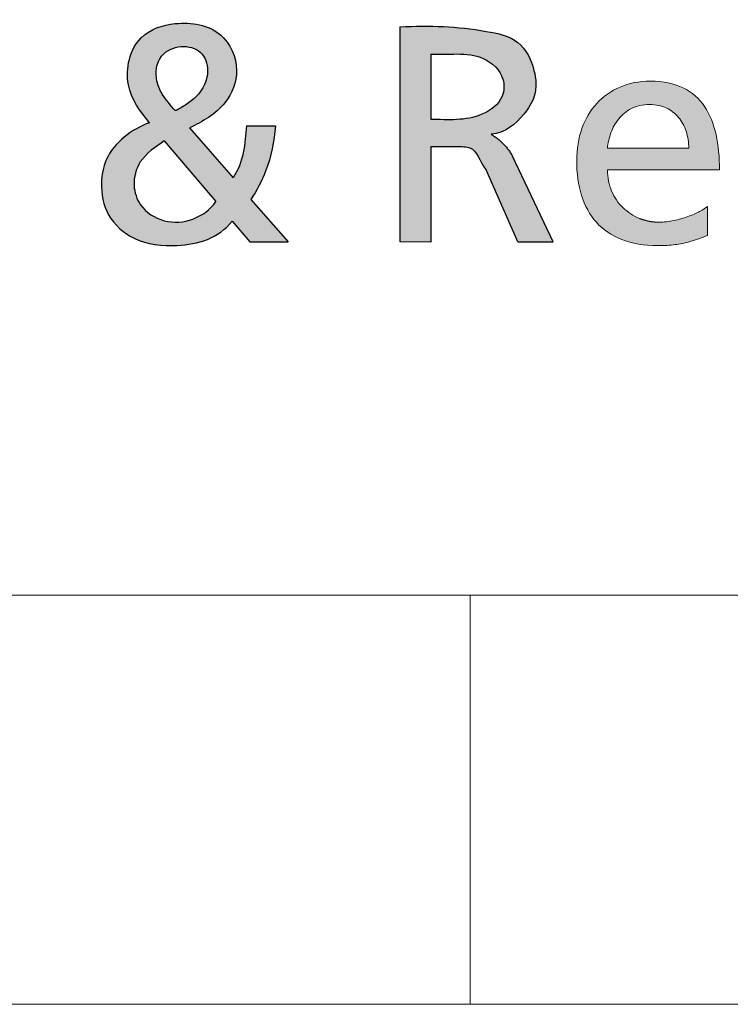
# Model space of a CAD drawing. Header units: millimetres. Extents: x 525 to 29324, y 175 to 20618.
# Tile 314 of 588: x 23450 to 23754, y 175 to 596. Entities that reach past the tile are written whole.
import ezdxf

# ---------------------------------------------------------------- set-up
doc = ezdxf.new("R2010")
doc.units = ezdxf.units.MM
doc.linetypes.add('SLD-Continua', pattern=[0])
doc.layers.add('FORMAT', color=7, linetype='SLD-Continua')

# ---------------------------------------------------------------- blocks, each defined once
blk = doc.blocks.new('LOGO_sombreado')
at = {"linetype": 'Continuous', "ltscale": 35}
h = blk.add_hatch(color=7, dxfattribs=at)
edge = h.paths.add_edge_path(flags=0)
edge.add_spline(control_points=[(763.1814748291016, 88.9774076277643), (765.7003405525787, 92.75970631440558), (771.1276047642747, 102.6643125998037), (773.2015741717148, 113.8691308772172), (773.7142402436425, 120.465723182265)], knot_values=[0, 0, 0, 0, 0.4065839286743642, 1, 1, 1, 1], weights=[1, 1, 1, 1, 1], degree=3, periodic=0)
edge.add_line((773.7142402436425, 120.4657231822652), (761.3414134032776, 120.486873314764))
edge.add_spline(control_points=[(761.3414134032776, 120.4868733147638), (760.8199397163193, 112.8245363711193), (759.9841776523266, 104.8453772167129), (755.66683315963, 98.19463487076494)], knot_values=[0, 0, 0, 0, 1, 1, 1, 1], weights=[1, 1, 1, 1], degree=3, periodic=0)
edge.add_line((755.666833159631, 98.19463487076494), (736.9489669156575, 119.5562675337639))
edge.add_spline(control_points=[(736.9489669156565, 119.5562675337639), (742.4920451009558, 122.187933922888), (752.6405141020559, 127.9751246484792), (759.400360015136, 144.7448401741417), (751.2847151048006, 162.7440711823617), (732.0720451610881, 165.8802541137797), (712.9049779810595, 159.5004076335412), (707.648549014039, 137.645939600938), (715.8740705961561, 126.5474234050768), (719.7919803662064, 121.8024114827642)], knot_values=[0, 0, 0, 0, 0.1490557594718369, 0.2667255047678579, 0.3997881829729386, 0.5586868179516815, 0.6849578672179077, 0.8509330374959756, 1, 1, 1, 1], weights=[1, 1, 1, 1, 1, 1, 1, 1, 1, 1], degree=3, periodic=0)
edge.add_spline(control_points=[(719.7919803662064, 121.8024114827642), (712.2824634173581, 119.0677737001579), (701.5286444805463, 111.1331266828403), (698.4945562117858, 94.7688341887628), (700.9331536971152, 81.36692582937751), (713.7946200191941, 70.17962762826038), (734.4237195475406, 67.94099607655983), (749.3514375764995, 72.29351043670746), (755.2501755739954, 79.7390302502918)], knot_values=[0, 0, 0, 0, 0.2281589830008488, 0.3202652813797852, 0.4488884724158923, 0.5851883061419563, 0.7570426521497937, 1, 1, 1, 1], weights=[1, 1, 1, 1, 1, 1, 1, 1, 1], degree=3, periodic=0)
edge.add_line((755.2501755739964, 79.7390302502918), (762.7838523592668, 70.79252469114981))
edge.add_line((762.7838523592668, 70.79252469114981), (779.2428845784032, 70.79252469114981))
edge.add_line((779.2428845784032, 70.79252469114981), (763.1814748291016, 88.9774076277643))
edge = h.paths.add_edge_path(flags=0)
edge.add_spline(control_points=[(748.2685172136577, 88.04680184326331), (743.4271004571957, 81.1928610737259), (729.7082029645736, 76.05905617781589), (715.6449070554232, 85.03123388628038), (712.2555473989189, 95.45329503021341), (715.2392309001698, 106.8554258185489), (722.5431634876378, 111.4397147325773), (726.1243296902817, 114.0149331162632)], knot_values=[0, 0, 0, 0, 0.3539609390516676, 0.5292754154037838, 0.6541513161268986, 0.8034518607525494, 1, 1, 1, 1], weights=[1, 1, 1, 1, 1, 1, 1, 1], degree=3, periodic=0)
edge.add_line((726.1243296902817, 114.014933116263), (748.2685172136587, 88.04680184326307))
edge = h.paths.add_edge_path(flags=0)
edge.add_spline(control_points=[(730.8788792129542, 126.9545834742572), (728.8634463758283, 129.213095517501), (725.5037576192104, 132.977992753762), (721.9238634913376, 140.9012945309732), (723.1966976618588, 151.068080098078), (733.0149706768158, 155.4302481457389), (742.5391517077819, 153.0770390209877), (746.1441144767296, 142.7499754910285), (741.8113762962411, 134.035719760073), (736.9412558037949, 130.5915280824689), (735.3753971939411, 129.48413921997)], knot_values=[0, 0, 0, 0, 0.1287241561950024, 0.2145807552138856, 0.3703793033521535, 0.5029583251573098, 0.6266524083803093, 0.7444102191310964, 0.9178218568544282, 1, 1, 1, 1], weights=[1, 1, 1, 1, 1, 1, 1, 1, 1, 1, 1], degree=3, periodic=0)
edge.add_spline(control_points=[(735.3753971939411, 129.48413921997), (733.2132560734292, 128.0662789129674), (730.8788792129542, 126.9545834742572)], knot_values=[0, 0, 0, 1, 1, 1], weights=[1, 1, 1], degree=2, periodic=0)
h = blk.add_hatch(color=7, dxfattribs=at)
edge = h.paths.add_edge_path(flags=0)
edge.add_line((840.31417206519, 111.5876377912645), (852.8964079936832, 111.5876377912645))
edge.add_spline(control_points=[(852.8964079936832, 111.5876377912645), (855.1961205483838, 111.5876377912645), (860.0216586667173, 110.8775091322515), (861.9580567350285, 103.8189167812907), (864.0482875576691, 101.5844033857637)], knot_values=[0, 0, 0, 0, 0.3333596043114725, 1, 1, 1, 1], weights=[1, 1, 1, 1, 1], degree=3, periodic=0)
edge.add_line((864.0482875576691, 101.5844033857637), (877.6307101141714, 70.78873185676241))
edge.add_line((877.6307101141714, 70.78873185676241), (892.7143380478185, 70.78873185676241))
edge.add_line((892.7143380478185, 70.78873185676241), (875.2863152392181, 107.5091527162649))
edge.add_spline(control_points=[(875.2863152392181, 107.5091527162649), (871.9246642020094, 113.401731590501), (866.1556000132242, 116.8606509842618)], knot_values=[0, 0, 0, 1, 1, 1], weights=[1, 1, 1], degree=2, periodic=0)
edge.add_spline(control_points=[(866.1556000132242, 116.8606509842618), (872.0873895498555, 117.4070950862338), (878.8682018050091, 123.0030419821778), (885.8654156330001, 133.5568254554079), (885.1168697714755, 145.2609648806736), (878.7573957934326, 157.9590314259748), (855.9836890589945, 162.8430093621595), (839.9290651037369, 163.5188047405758), (827.0958882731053, 162.7774826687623)], knot_values=[0, 0, 0, 0, 0.1644101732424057, 0.2524804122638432, 0.3603426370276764, 0.4947050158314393, 0.6362272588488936, 1, 1, 1, 1], weights=[1, 1, 1, 1, 1, 1, 1, 1, 1], degree=3, periodic=0)
edge.add_line((827.0958882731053, 162.7774826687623), (827.0958882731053, 70.81234909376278))
edge.add_line((827.0958882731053, 70.81234909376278), (840.31417206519, 70.71918997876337))
edge.add_line((840.31417206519, 70.71918997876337), (840.31417206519, 111.5876377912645))
edge = h.paths.add_edge_path(flags=0)
edge.add_line((840.3027423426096, 123.152728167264), (840.3027423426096, 151.1974753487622))
edge.add_spline(control_points=[(840.3027423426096, 151.1974753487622), (847.5302712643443, 150.6069924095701), (860.1224651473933, 153.4467492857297), (872.0897311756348, 142.515634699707), (871.5490112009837, 131.1656684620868), (859.1752687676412, 122.0324586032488), (847.5949907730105, 123.1497153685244), (840.3027423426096, 123.152728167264)], knot_values=[0, 0, 0, 0, 0.2978892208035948, 0.45942292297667, 0.5557703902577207, 0.7086388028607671, 1, 1, 1, 1], weights=[1, 1, 1, 1, 1, 1, 1, 1], degree=3, periodic=0)
h = blk.add_hatch(color=7, dxfattribs=at)
edge = h.paths.add_edge_path(flags=0)
edge.add_spline(control_points=[(944.3619600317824, 79.91669135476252), (942.2765570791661, 79.48099864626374), (940.150968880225, 79.21873702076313), (938.1099812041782, 79.21873702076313)], knot_values=[22.00002, 22.00002, 22.00002, 22.00002, 23.00002, 23.00002, 23.00002, 23.00002], weights=[1, 1, 1, 1], degree=3, periodic=0)
edge.add_arc((938.0902626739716, 101.6969734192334), 22.47824504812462, 248.0559337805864, 270.0502614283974, ccw=False)
edge.add_arc((937.951931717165, 101.3307366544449), 22.08684966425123, 226.0378833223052, 248.03374273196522, ccw=False)
edge.add_arc((937.6275293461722, 100.9669393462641), 21.59980265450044, 203.0267579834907, 225.9873849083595, ccw=False)
edge.add_spline(control_points=[(917.7487498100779, 92.51793947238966), (916.5876075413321, 95.24207653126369), (915.9361834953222, 98.31307560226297), (915.9361834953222, 101.6421062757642)], knot_values=[0, 0, 0, 0, 1, 1, 1, 1], weights=[1, 1, 1, 1], degree=3, periodic=0)
edge.add_line((915.9361834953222, 101.6421062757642), (963.9237165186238, 101.6421062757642))
edge.add_spline(control_points=[(963.9237165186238, 101.6421062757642), (963.9237165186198, 107.0438498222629), (963.4711037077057, 112.1198813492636), (962.4432073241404, 116.6883097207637)], knot_values=[2, 2, 2, 2, 3, 3, 3, 3], weights=[1, 1, 1, 1], degree=3, periodic=0)
edge.add_spline(control_points=[(962.4432073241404, 116.6883097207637), (961.4153109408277, 121.2567380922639), (959.8100159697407, 125.3260233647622), (957.5067666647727, 128.714274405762)], knot_values=[3, 3, 3, 3, 4, 4, 4, 4], weights=[1, 1, 1, 1], degree=3, periodic=0)
edge.add_spline(control_points=[(957.5067666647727, 128.714274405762), (955.2014023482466, 132.1067554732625), (952.1959686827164, 134.8224323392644), (948.3656798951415, 136.6921039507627)], knot_values=[4, 4, 4, 4, 5, 5, 5, 5], weights=[1, 1, 1, 1], degree=3, periodic=0)
edge.add_spline(control_points=[(948.3656798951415, 136.6921039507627), (944.5353911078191, 138.5617755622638), (939.8781321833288, 139.5812118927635), (934.2754623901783, 139.5812118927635), (929.5272579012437, 139.5812118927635), (925.183020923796, 138.7013664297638), (921.337927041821, 137.0685762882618)], knot_values=[5, 5, 5, 5, 6, 6, 6, 7, 7, 7, 7], weights=[1, 1, 1, 1, 1, 1, 1], degree=3, periodic=0)
edge.add_spline(control_points=[(921.337927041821, 137.0685762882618), (917.4928331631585, 135.4400161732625), (914.1489973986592, 133.0585113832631), (911.397365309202, 130.0509627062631)], knot_values=[7, 7, 7, 7, 8, 8, 8, 8], weights=[1, 1, 1, 1], degree=3, periodic=0)
edge.add_spline(control_points=[(911.397365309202, 130.0509627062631), (908.6478482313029, 127.0476440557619), (906.49053483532, 123.4225115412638), (903.5506665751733, 115.1824203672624), (902.7681117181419, 110.5716917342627), (902.7681117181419, 105.5929508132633), (902.7681117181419, 100.1150667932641), (903.4512609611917, 95.10671569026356), (904.849284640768, 90.6694181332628)], knot_values=[8, 8, 8, 8, 9, 9, 10, 10, 10, 11, 11, 11, 11], weights=[1, 1, 1, 1, 1, 1, 1, 1, 1], degree=3, periodic=0)
edge.add_spline(control_points=[(904.849284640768, 90.6694181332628), (906.247308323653, 86.23212057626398), (908.3602064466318, 82.365876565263), (911.2175891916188, 79.18489680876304)], knot_values=[11, 11, 11, 11, 12, 12, 12, 12], weights=[1, 1, 1, 1], degree=3, periodic=0)
edge.add_spline(control_points=[(911.2175891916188, 79.18489680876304), (914.0749719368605, 76.00391705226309), (917.6789543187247, 73.51243158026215), (922.0612615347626, 71.81196102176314)], knot_values=[12, 12, 12, 12, 13, 13, 13, 13], weights=[1, 1, 1, 1], degree=3, periodic=0)
edge.add_spline(control_points=[(922.0612615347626, 71.81196102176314), (926.4435687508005, 70.11149045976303), (931.5999707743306, 69.20626483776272), (937.5685378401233, 69.20626483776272), (940.3392050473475, 69.20626483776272), (942.7566650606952, 69.37123586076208), (944.8949433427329, 69.64195754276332)], knot_values=[13, 13, 13, 13, 14, 14, 14, 15, 15, 15, 15], weights=[1, 1, 1, 1, 1, 1, 1], degree=3, periodic=0)
edge.add_spline(control_points=[(944.8949433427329, 69.64195754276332), (947.0332216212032, 69.91690925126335), (948.8965481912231, 70.2976116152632), (950.5589485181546, 70.73330432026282)], knot_values=[15, 15, 15, 15, 16, 16, 16, 16], weights=[1, 1, 1, 1], degree=3, periodic=0)
edge.add_spline(control_points=[(950.5589485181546, 70.73330432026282), (952.2213488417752, 71.16899702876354), (953.6891679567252, 71.65545004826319), (955.0343163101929, 72.14613309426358)], knot_values=[16, 16, 16, 16, 17, 17, 17, 17], weights=[1, 1, 1, 1], degree=3, periodic=0)
edge.add_spline(control_points=[(955.0343163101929, 72.14613309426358), (956.3794646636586, 72.62835609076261), (957.6061722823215, 73.11480911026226), (958.792694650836, 73.54204176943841)], knot_values=[17, 17, 17, 17, 18, 18, 18, 18], weights=[1, 1, 1, 1], degree=3, periodic=0)
edge.add_line((958.792694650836, 73.54204176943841), (958.792694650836, 85.9360187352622))
edge.add_spline(control_points=[(958.792694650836, 85.9360187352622), (958.037634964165, 85.30997484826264), (956.8764927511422, 84.58241032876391), (955.4340537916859, 83.83369568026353)], knot_values=[19.00002, 19.00002, 19.00002, 19.00002, 20.00002, 20.00002, 20.00002, 20.00002], weights=[1, 1, 1, 1], degree=3, periodic=0)
edge.add_spline(control_points=[(955.4340537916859, 83.83369568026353), (953.9916148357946, 83.08498102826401), (952.2657641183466, 82.32357630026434), (950.379172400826, 81.64254207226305)], knot_values=[20.00002, 20.00002, 20.00002, 20.00002, 21.00002, 21.00002, 21.00002, 21.00002], weights=[1, 1, 1, 1], degree=3, periodic=0)
edge.add_spline(control_points=[(950.379172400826, 81.64254207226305), (948.4946956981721, 80.96150784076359), (946.4473629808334, 80.35238405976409), (944.3619600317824, 79.91669135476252)], knot_values=[21.00002, 21.00002, 21.00002, 21.00002, 22.00002, 22.00002, 22.00002, 22.00002], weights=[1, 1, 1, 1], degree=3, periodic=0)
edge = h.paths.add_edge_path(flags=0)
edge.add_line((950.7556447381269, 110.8424134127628), (942.0523656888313, 110.8424134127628))
edge.add_line((942.0523656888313, 110.8424134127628), (915.9361834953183, 110.8424134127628))
edge.add_spline(control_points=[(915.9361834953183, 110.8424134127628), (916.1688349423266, 113.0208769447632), (916.6574029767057, 115.2839409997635), (917.4484178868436, 117.4497144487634)], knot_values=[0, 0, 0, 0, 1, 1, 1, 1], weights=[1, 1, 1, 1], degree=3, periodic=0)
edge.add_spline(control_points=[(917.4484178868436, 117.4497144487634), (918.237317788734, 119.6154878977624), (919.3328945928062, 121.683970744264), (920.7753335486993, 123.4817319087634)], knot_values=[1, 1, 1, 1, 2, 2, 2, 2], weights=[1, 1, 1, 1], degree=3, periodic=0)
edge.add_spline(control_points=[(920.7753335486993, 123.4817319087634), (922.2198875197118, 125.2794930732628), (924.0155336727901, 126.806532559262), (926.2066872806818, 127.8809592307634)], knot_values=[2, 2, 2, 2, 3, 3, 3, 3], weights=[1, 1, 1, 1], degree=3, periodic=0)
edge.add_spline(control_points=[(926.2066872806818, 127.8809592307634), (928.397840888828, 128.9596159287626), (930.9887319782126, 129.5856598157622), (934.0237758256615, 129.5856598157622), (936.6908073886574, 129.5856598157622), (939.0701971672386, 129.056906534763), (941.138680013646, 128.1051506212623)], knot_values=[3, 3, 3, 3, 4, 4, 4, 5, 5, 5, 5], weights=[1, 1, 1, 1, 1, 1, 1], degree=3, periodic=0)
edge.add_spline(control_points=[(941.138680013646, 128.1051506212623), (943.2071628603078, 127.1533947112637), (944.966853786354, 125.774406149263), (946.3902576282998, 124.0781656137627)], knot_values=[5, 5, 5, 5, 6, 6, 6, 6], weights=[1, 1, 1, 1], degree=3, periodic=0)
edge.add_spline(control_points=[(946.3902576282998, 124.0781656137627), (947.8136614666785, 122.3776950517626), (948.9050082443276, 120.3557424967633), (949.6410328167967, 118.1180585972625)], knot_values=[6, 6, 6, 6, 7, 7, 7, 7], weights=[1, 1, 1, 1], degree=3, periodic=0)
edge.add_spline(control_points=[(949.6410328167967, 118.1180585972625), (950.3770573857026, 115.8761446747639), (950.7556447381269, 113.4184994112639), (950.7556447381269, 110.8424134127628)], knot_values=[7, 7, 7, 7, 8, 8, 8, 8], weights=[1, 1, 1, 1], degree=3, periodic=0)
h = blk.add_hatch(color=7, dxfattribs=at)
edge = h.paths.add_edge_path(flags=0)
edge.add_spline(control_points=[(944.3619600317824, 79.91669135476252), (942.2765570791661, 79.48099864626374), (940.150968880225, 79.21873702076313), (938.1099812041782, 79.21873702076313)], knot_values=[22.00002, 22.00002, 22.00002, 22.00002, 23.00002, 23.00002, 23.00002, 23.00002], weights=[1, 1, 1, 1], degree=3, periodic=0)
edge.add_arc((938.0902626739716, 101.6969734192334), 22.47824504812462, 248.0559337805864, 270.0502614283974, ccw=False)
edge.add_arc((937.951931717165, 101.3307366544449), 22.08684966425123, 226.0378833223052, 248.03374273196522, ccw=False)
edge.add_arc((937.6275293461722, 100.9669393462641), 21.59980265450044, 203.0267579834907, 225.9873849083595, ccw=False)
edge.add_spline(control_points=[(917.7487498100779, 92.51793947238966), (916.5876075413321, 95.24207653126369), (915.9361834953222, 98.31307560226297), (915.9361834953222, 101.6421062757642)], knot_values=[0, 0, 0, 0, 1, 1, 1, 1], weights=[1, 1, 1, 1], degree=3, periodic=0)
edge.add_line((915.9361834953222, 101.6421062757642), (963.9237165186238, 101.6421062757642))
edge.add_spline(control_points=[(963.9237165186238, 101.6421062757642), (963.9237165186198, 107.0438498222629), (963.4711037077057, 112.1198813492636), (962.4432073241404, 116.6883097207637)], knot_values=[2, 2, 2, 2, 3, 3, 3, 3], weights=[1, 1, 1, 1], degree=3, periodic=0)
edge.add_spline(control_points=[(962.4432073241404, 116.6883097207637), (961.4153109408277, 121.2567380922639), (959.8100159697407, 125.3260233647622), (957.5067666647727, 128.714274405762)], knot_values=[3, 3, 3, 3, 4, 4, 4, 4], weights=[1, 1, 1, 1], degree=3, periodic=0)
edge.add_spline(control_points=[(957.5067666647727, 128.714274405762), (955.2014023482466, 132.1067554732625), (952.1959686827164, 134.8224323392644), (948.3656798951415, 136.6921039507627)], knot_values=[4, 4, 4, 4, 5, 5, 5, 5], weights=[1, 1, 1, 1], degree=3, periodic=0)
edge.add_spline(control_points=[(948.3656798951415, 136.6921039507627), (944.5353911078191, 138.5617755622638), (939.8781321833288, 139.5812118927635), (934.2754623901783, 139.5812118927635), (929.5272579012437, 139.5812118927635), (925.183020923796, 138.7013664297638), (921.337927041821, 137.0685762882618)], knot_values=[5, 5, 5, 5, 6, 6, 6, 7, 7, 7, 7], weights=[1, 1, 1, 1, 1, 1, 1], degree=3, periodic=0)
edge.add_spline(control_points=[(921.337927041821, 137.0685762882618), (917.4928331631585, 135.4400161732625), (914.1489973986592, 133.0585113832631), (911.397365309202, 130.0509627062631)], knot_values=[7, 7, 7, 7, 8, 8, 8, 8], weights=[1, 1, 1, 1], degree=3, periodic=0)
edge.add_spline(control_points=[(911.397365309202, 130.0509627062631), (908.6478482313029, 127.0476440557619), (906.49053483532, 123.4225115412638), (903.5506665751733, 115.1824203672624), (902.7681117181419, 110.5716917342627), (902.7681117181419, 105.5929508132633), (902.7681117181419, 100.1150667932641), (903.4512609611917, 95.10671569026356), (904.849284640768, 90.6694181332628)], knot_values=[8, 8, 8, 8, 9, 9, 10, 10, 10, 11, 11, 11, 11], weights=[1, 1, 1, 1, 1, 1, 1, 1, 1], degree=3, periodic=0)
edge.add_spline(control_points=[(904.849284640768, 90.6694181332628), (906.247308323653, 86.23212057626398), (908.3602064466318, 82.365876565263), (911.2175891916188, 79.18489680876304)], knot_values=[11, 11, 11, 11, 12, 12, 12, 12], weights=[1, 1, 1, 1], degree=3, periodic=0)
edge.add_spline(control_points=[(911.2175891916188, 79.18489680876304), (914.0749719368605, 76.00391705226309), (917.6789543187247, 73.51243158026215), (922.0612615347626, 71.81196102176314)], knot_values=[12, 12, 12, 12, 13, 13, 13, 13], weights=[1, 1, 1, 1], degree=3, periodic=0)
edge.add_spline(control_points=[(922.0612615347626, 71.81196102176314), (926.4435687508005, 70.11149045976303), (931.5999707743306, 69.20626483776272), (937.5685378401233, 69.20626483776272), (940.3392050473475, 69.20626483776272), (942.7566650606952, 69.37123586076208), (944.8949433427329, 69.64195754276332)], knot_values=[13, 13, 13, 13, 14, 14, 14, 15, 15, 15, 15], weights=[1, 1, 1, 1, 1, 1, 1], degree=3, periodic=0)
edge.add_spline(control_points=[(944.8949433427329, 69.64195754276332), (947.0332216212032, 69.91690925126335), (948.8965481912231, 70.2976116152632), (950.5589485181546, 70.73330432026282)], knot_values=[15, 15, 15, 15, 16, 16, 16, 16], weights=[1, 1, 1, 1], degree=3, periodic=0)
edge.add_spline(control_points=[(950.5589485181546, 70.73330432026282), (952.2213488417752, 71.16899702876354), (953.6891679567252, 71.65545004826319), (955.0343163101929, 72.14613309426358)], knot_values=[16, 16, 16, 16, 17, 17, 17, 17], weights=[1, 1, 1, 1], degree=3, periodic=0)
edge.add_spline(control_points=[(955.0343163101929, 72.14613309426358), (956.3794646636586, 72.62835609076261), (957.6061722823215, 73.11480911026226), (958.792694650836, 73.54204176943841)], knot_values=[17, 17, 17, 17, 18, 18, 18, 18], weights=[1, 1, 1, 1], degree=3, periodic=0)
edge.add_line((958.792694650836, 73.54204176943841), (958.792694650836, 85.9360187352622))
edge.add_spline(control_points=[(958.792694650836, 85.9360187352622), (958.037634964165, 85.30997484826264), (956.8764927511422, 84.58241032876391), (955.4340537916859, 83.83369568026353)], knot_values=[19.00002, 19.00002, 19.00002, 19.00002, 20.00002, 20.00002, 20.00002, 20.00002], weights=[1, 1, 1, 1], degree=3, periodic=0)
edge.add_spline(control_points=[(955.4340537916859, 83.83369568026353), (953.9916148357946, 83.08498102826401), (952.2657641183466, 82.32357630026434), (950.379172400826, 81.64254207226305)], knot_values=[20.00002, 20.00002, 20.00002, 20.00002, 21.00002, 21.00002, 21.00002, 21.00002], weights=[1, 1, 1, 1], degree=3, periodic=0)
edge.add_spline(control_points=[(950.379172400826, 81.64254207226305), (948.4946956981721, 80.96150784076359), (946.4473629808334, 80.35238405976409), (944.3619600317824, 79.91669135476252)], knot_values=[21.00002, 21.00002, 21.00002, 21.00002, 22.00002, 22.00002, 22.00002, 22.00002], weights=[1, 1, 1, 1], degree=3, periodic=0)
edge = h.paths.add_edge_path(flags=0)
edge.add_line((950.7556447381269, 110.8424134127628), (942.0523656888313, 110.8424134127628))
edge.add_line((942.0523656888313, 110.8424134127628), (915.9361834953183, 110.8424134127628))
edge.add_spline(control_points=[(915.9361834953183, 110.8424134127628), (916.1688349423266, 113.0208769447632), (916.6574029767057, 115.2839409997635), (917.4484178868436, 117.4497144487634)], knot_values=[0, 0, 0, 0, 1, 1, 1, 1], weights=[1, 1, 1, 1], degree=3, periodic=0)
edge.add_spline(control_points=[(917.4484178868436, 117.4497144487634), (918.237317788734, 119.6154878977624), (919.3328945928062, 121.683970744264), (920.7753335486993, 123.4817319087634)], knot_values=[1, 1, 1, 1, 2, 2, 2, 2], weights=[1, 1, 1, 1], degree=3, periodic=0)
edge.add_spline(control_points=[(920.7753335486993, 123.4817319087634), (922.2198875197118, 125.2794930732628), (924.0155336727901, 126.806532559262), (926.2066872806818, 127.8809592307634)], knot_values=[2, 2, 2, 2, 3, 3, 3, 3], weights=[1, 1, 1, 1], degree=3, periodic=0)
edge.add_spline(control_points=[(926.2066872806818, 127.8809592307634), (928.397840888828, 128.9596159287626), (930.9887319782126, 129.5856598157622), (934.0237758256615, 129.5856598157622), (936.6908073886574, 129.5856598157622), (939.0701971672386, 129.056906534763), (941.138680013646, 128.1051506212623)], knot_values=[3, 3, 3, 3, 4, 4, 4, 5, 5, 5, 5], weights=[1, 1, 1, 1, 1, 1, 1], degree=3, periodic=0)
edge.add_spline(control_points=[(941.138680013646, 128.1051506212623), (943.2071628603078, 127.1533947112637), (944.966853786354, 125.774406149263), (946.3902576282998, 124.0781656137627)], knot_values=[5, 5, 5, 5, 6, 6, 6, 6], weights=[1, 1, 1, 1], degree=3, periodic=0)
edge.add_spline(control_points=[(946.3902576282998, 124.0781656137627), (947.8136614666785, 122.3776950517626), (948.9050082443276, 120.3557424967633), (949.6410328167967, 118.1180585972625)], knot_values=[6, 6, 6, 6, 7, 7, 7, 7], weights=[1, 1, 1, 1], degree=3, periodic=0)
edge.add_spline(control_points=[(949.6410328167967, 118.1180585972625), (950.3770573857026, 115.8761446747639), (950.7556447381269, 113.4184994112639), (950.7556447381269, 110.8424134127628)], knot_values=[7, 7, 7, 7, 8, 8, 8, 8], weights=[1, 1, 1, 1], degree=3, periodic=0)
at = {"color": 7, "linetype": 'SLD-Continua', "lineweight": 18, "ltscale": 35}
blk.add_line((950.7556447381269, 110.8424134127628), (942.0523656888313, 110.8424134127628), dxfattribs=at)
for centre, radius, start, end in [((937.6275293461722, 100.9669393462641), 21.59980265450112, 203.0267579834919, 225.9873849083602), ((937.951931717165, 101.3307366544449), 22.08684966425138, 226.037883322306, 248.0337427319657)]:
    blk.add_arc(centre, radius, start, end, dxfattribs=at)
at = {"color": 8, "linetype": 'Continuous', "lineweight": 0, "ltscale": 35, "true_color": 0x808080}
for points, knots in [([(948.3656798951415, 136.6921039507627), (944.5353911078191, 138.5617755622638), (939.8781321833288, 139.5812118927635), (934.2754623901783, 139.5812118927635), (929.5272579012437, 139.5812118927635), (925.183020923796, 138.7013664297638), (921.337927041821, 137.0685762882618)], [5, 5, 5, 5, 6, 6, 6, 7, 7, 7, 7]), ([(911.397365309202, 130.0509627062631), (908.6478482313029, 127.0476440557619), (906.49053483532, 123.4225115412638), (903.5506665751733, 115.1824203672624), (902.7681117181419, 110.5716917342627), (902.7681117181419, 105.5929508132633), (902.7681117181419, 100.1150667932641), (903.4512609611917, 95.10671569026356), (904.849284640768, 90.6694181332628)], [8, 8, 8, 8, 9, 9, 10, 10, 10, 11, 11, 11, 11]), ([(926.2066872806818, 127.8809592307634), (928.397840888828, 128.9596159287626), (930.9887319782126, 129.5856598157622), (934.0237758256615, 129.5856598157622), (936.6908073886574, 129.5856598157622), (939.0701971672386, 129.056906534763), (941.138680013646, 128.1051506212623)], [3, 3, 3, 3, 4, 4, 4, 5, 5, 5, 5]), ([(922.0612615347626, 71.81196102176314), (926.4435687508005, 70.11149045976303), (931.5999707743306, 69.20626483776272), (937.5685378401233, 69.20626483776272), (940.3392050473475, 69.20626483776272), (942.7566650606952, 69.37123586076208), (944.8949433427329, 69.64195754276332)], [13, 13, 13, 13, 14, 14, 14, 15, 15, 15, 15])]:
    blk.add_open_spline(points, degree=3, knots=knots, dxfattribs=at)
for points in [[(921.337927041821, 137.0685762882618), (917.4928331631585, 135.4400161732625), (914.1489973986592, 133.0585113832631), (911.397365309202, 130.0509627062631)], [(957.5067666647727, 128.714274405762), (955.2014023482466, 132.1067554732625), (952.1959686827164, 134.8224323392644), (948.3656798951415, 136.6921039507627)], [(920.7753335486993, 123.4817319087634), (922.2198875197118, 125.2794930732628), (924.0155336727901, 126.806532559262), (926.2066872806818, 127.8809592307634)], [(941.138680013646, 128.1051506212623), (943.2071628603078, 127.1533947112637), (944.966853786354, 125.774406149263), (946.3902576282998, 124.0781656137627)], [(962.4432073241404, 116.6883097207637), (961.4153109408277, 121.2567380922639), (959.8100159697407, 125.3260233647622), (957.5067666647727, 128.714274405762)], [(917.4484178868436, 117.4497144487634), (918.237317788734, 119.6154878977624), (919.3328945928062, 121.683970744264), (920.7753335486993, 123.4817319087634)], [(946.3902576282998, 124.0781656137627), (947.8136614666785, 122.3776950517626), (948.9050082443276, 120.3557424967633), (949.6410328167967, 118.1180585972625)], [(949.6410328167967, 118.1180585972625), (950.3770573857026, 115.8761446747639), (950.7556447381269, 113.4184994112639), (950.7556447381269, 110.8424134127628)], [(915.9361834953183, 110.8424134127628), (916.1688349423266, 113.0208769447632), (916.6574029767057, 115.2839409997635), (917.4484178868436, 117.4497144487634)], [(963.9237165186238, 101.6421062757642), (963.9237165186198, 107.0438498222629), (963.4711037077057, 112.1198813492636), (962.4432073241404, 116.6883097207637)], [(942.0523656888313, 110.8424134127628), (933.346971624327, 110.8424134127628), (924.6415775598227, 110.8424134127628), (915.9361834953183, 110.8424134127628)], [(917.7487498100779, 92.51793947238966), (916.5876075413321, 95.24207653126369), (915.9361834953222, 98.31307560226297), (915.9361834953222, 101.6421062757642)], [(915.9361834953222, 101.6421062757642), (931.9320278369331, 101.6421062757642), (947.9278721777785, 101.6421062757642), (963.9237165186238, 101.6421062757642)], [(904.849284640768, 90.6694181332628), (906.247308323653, 86.23212057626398), (908.3602064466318, 82.365876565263), (911.2175891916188, 79.18489680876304)], [(958.792694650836, 85.9360187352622), (958.037634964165, 85.30997484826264), (956.8764927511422, 84.58241032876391), (955.4340537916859, 83.83369568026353)], [(958.792694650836, 73.54204176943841), (958.792694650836, 77.67336742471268), (958.792694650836, 81.80469307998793), (958.792694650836, 85.9360187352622)], [(950.379172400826, 81.64254207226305), (948.4946956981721, 80.96150784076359), (946.4473629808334, 80.35238405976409), (944.3619600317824, 79.91669135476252)], [(955.4340537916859, 83.83369568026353), (953.9916148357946, 83.08498102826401), (952.2657641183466, 82.32357630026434), (950.379172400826, 81.64254207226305)], [(911.2175891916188, 79.18489680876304), (914.0749719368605, 76.00391705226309), (917.6789543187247, 73.51243158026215), (922.0612615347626, 71.81196102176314)], [(944.3619600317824, 79.91669135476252), (942.2765570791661, 79.48099864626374), (940.150968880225, 79.21873702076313), (938.1099812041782, 79.21873702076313)], [(950.5589485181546, 70.73330432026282), (952.2213488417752, 71.16899702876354), (953.6891679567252, 71.65545004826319), (955.0343163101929, 72.14613309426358)], [(955.0343163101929, 72.14613309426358), (956.3794646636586, 72.62835609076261), (957.6061722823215, 73.11480911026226), (958.792694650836, 73.54204176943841)], [(944.8949433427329, 69.64195754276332), (947.0332216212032, 69.91690925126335), (948.8965481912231, 70.2976116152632), (950.5589485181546, 70.73330432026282)]]:
    blk.add_open_spline(points, degree=3, dxfattribs=at)
blk.add_rational_spline([(938.1099812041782, 79.21873702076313), (935.2159129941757, 79.21619826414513), (932.3745053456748, 79.7657797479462), (929.6901139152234, 80.84729713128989)], [1, 0.9877577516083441, 0.9877577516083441, 1], degree=3, dxfattribs=at)
at = {"layer": 'FORMAT', "color": 7, "ltscale": 35}
for p, q in [((827.0958882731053, 162.7774826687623), (827.0958882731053, 70.81234909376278)), ((840.3027423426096, 151.1974753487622), (840.3027423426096, 123.152728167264)), ((736.9489669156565, 119.5562675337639), (755.66683315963, 98.19463487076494)), ((761.3414134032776, 120.4868733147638), (773.7142402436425, 120.465723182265)), ((726.1243296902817, 114.0149331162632), (748.2685172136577, 88.04680184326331)), ((840.31417206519, 111.5876377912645), (840.31417206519, 70.71918997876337)), ((840.31417206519, 111.5876377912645), (852.8964079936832, 111.5876377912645)), ((892.7143380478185, 70.78873185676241), (875.2863152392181, 107.5091527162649)), ((877.6307101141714, 70.78873185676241), (864.0482875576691, 101.5844033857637)), ((763.1814748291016, 88.9774076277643), (779.2428845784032, 70.79252469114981)), ((755.2501755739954, 79.7390302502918), (762.7838523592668, 70.79252469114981)), ((762.7838523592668, 70.79252469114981), (779.2428845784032, 70.79252469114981)), ((840.31417206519, 70.71918997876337), (827.0958882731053, 70.81234909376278)), ((877.6307101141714, 70.78873185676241), (892.7143380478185, 70.78873185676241))]:
    blk.add_line(p, q, dxfattribs=at)
for points, knots in [([(719.7919803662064, 121.8024114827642), (715.8740705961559, 126.5474234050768), (707.6485490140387, 137.645939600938), (712.9049779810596, 159.5004076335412), (732.0720451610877, 165.8802541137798), (751.2847151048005, 162.7440711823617), (759.4003600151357, 144.7448401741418), (752.6405141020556, 127.9751246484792), (742.4920451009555, 122.187933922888), (736.9489669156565, 119.5562675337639)], [0, 0, 0, 0, 0.1490669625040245, 0.3150421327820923, 0.4413131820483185, 0.6002118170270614, 0.733274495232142, 0.8509442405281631, 1, 1, 1, 1]), ([(827.0958882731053, 162.7774826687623), (839.9290651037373, 163.5188047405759), (855.9836890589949, 162.8430093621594), (878.7573957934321, 157.9590314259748), (885.116869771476, 145.2609648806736), (885.8654156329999, 133.5568254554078), (878.8682018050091, 123.0030419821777), (872.0873895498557, 117.4070950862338), (866.1556000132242, 116.8606509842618)], [0, 0, 0, 0, 0.3637727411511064, 0.5052949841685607, 0.6396573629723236, 0.7475195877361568, 0.8355898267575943, 1, 1, 1, 1]), ([(730.8788792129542, 126.9545834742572), (728.8634463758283, 129.213095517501), (725.5037576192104, 132.977992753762), (721.9238634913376, 140.9012945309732), (723.1966976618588, 151.068080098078), (733.0149706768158, 155.4302481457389), (742.5391517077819, 153.0770390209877), (746.1441144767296, 142.7499754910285), (741.8113762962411, 134.035719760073), (736.9412558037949, 130.5915280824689), (735.3753971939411, 129.48413921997)], [0, 0, 0, 0, 0.1287241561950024, 0.2145807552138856, 0.3703793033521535, 0.5029583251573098, 0.6266524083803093, 0.7444102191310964, 0.9178218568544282, 1, 1, 1, 1]), ([(840.3027423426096, 151.1974753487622), (847.5302712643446, 150.6069924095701), (860.1224651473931, 153.4467492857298), (872.0897311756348, 142.5156346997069), (871.5490112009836, 131.1656684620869), (859.1752687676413, 122.0324586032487), (847.5949907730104, 123.1497153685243), (840.3027423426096, 123.152728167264)], [0, 0, 0, 0, 0.2978892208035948, 0.45942292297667, 0.5557703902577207, 0.7086388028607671, 1, 1, 1, 1]), ([(719.7919803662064, 121.8024114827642), (712.282463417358, 119.0677737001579), (701.5286444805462, 111.1331266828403), (698.4945562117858, 94.76883418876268), (700.9331536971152, 81.3669258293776), (713.7946200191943, 70.17962762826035), (734.4237195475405, 67.9409960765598), (749.3514375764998, 72.29351043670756), (755.2501755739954, 79.7390302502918)], [0, 0, 0, 0, 0.2281589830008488, 0.3202652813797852, 0.4488884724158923, 0.5851883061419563, 0.7570426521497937, 1, 1, 1, 1]), ([(773.7142402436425, 120.465723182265), (773.2015741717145, 113.8691308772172), (771.1276047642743, 102.6643125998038), (765.7003405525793, 92.75970631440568), (763.1814748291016, 88.9774076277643)], [0, 0, 0, 0, 0.5934160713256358, 1, 1, 1, 1]), ([(726.1243296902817, 114.0149331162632), (722.5431634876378, 111.4397147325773), (715.2392309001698, 106.8554258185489), (712.2555473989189, 95.45329503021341), (715.6449070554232, 85.03123388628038), (729.7082029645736, 76.05905617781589), (743.4271004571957, 81.1928610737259), (748.2685172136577, 88.04680184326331)], [0, 0, 0, 0, 0.1965481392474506, 0.3458486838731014, 0.4707245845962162, 0.6460390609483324, 1, 1, 1, 1]), ([(852.8964079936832, 111.5876377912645), (855.1961205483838, 111.5876377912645), (860.0216586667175, 110.8775091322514), (861.9580567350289, 103.8189167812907), (864.0482875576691, 101.5844033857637)], [0, 0, 0, 0, 0.3333596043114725, 1, 1, 1, 1])]:
    blk.add_open_spline(points, degree=3, knots=knots, dxfattribs=at)
for points, degree in [([(735.3753971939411, 129.48413921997), (733.2132560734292, 128.0662789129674), (730.8788792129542, 126.9545834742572)], 2), ([(761.3414134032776, 120.4868733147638), (760.8199397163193, 112.8245363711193), (759.9841776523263, 104.8453772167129), (755.66683315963, 98.19463487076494)], 3), ([(866.1556000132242, 116.8606509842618), (871.9246642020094, 113.4017315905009), (875.2863152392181, 107.5091527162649)], 2)]:
    blk.add_open_spline(points, degree=degree, dxfattribs=at)

msp = doc.modelspace()

# ---------------------------------------------------------------- linework, layer by layer
at = {"color": 7, "linetype": 'SLD-Continua', "lineweight": 18, "ltscale": 35}
for p, q in [((29084.99999999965, 350), (699.9999999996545, 350)), ((22785, 349.9999999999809), (29085.00000000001, 349.9999999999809)), ((23642.5, 350), (23642.5, 175)), ((29260, 175), (525, 175))]:
    msp.add_line(p, q, dxfattribs=at)

# ---------------------------------------------------------------- block references
at = {"color": 7, "linetype": 'Continuous', "ltscale": 35}
msp.add_blockref('LOGO_sombreado', (22785.33688612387, 430.4287364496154), dxfattribs=at)

doc.saveas('drawing.dxf')
